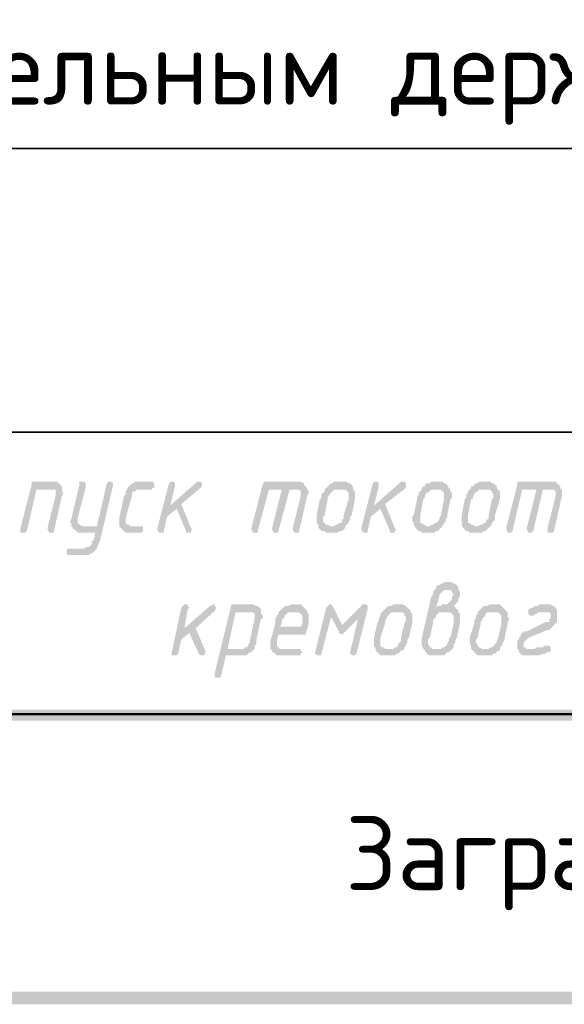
# Model space of a CAD drawing. Header units: millimetres. Extents: x 1114507 to 93926427, y 174473 to 817039.
# Tile 407 of 483: x 2104636 to 2106085, y 767372 to 769989. Entities that reach past the tile are written whole.
import ezdxf

# ---------------------------------------------------------------- set-up
doc = ezdxf.new("R2010")
doc.units = ezdxf.units.MM
doc.layers.add('PDF11_Geometry', color=1, linetype='Continuous')
doc.layers.add('PDF11_Text', color=7, linetype='Continuous')
doc.styles.add('PDF ISOCPEUR', font='isocpeur.TTF')
doc.styles.add('Суннат', font='ariali.ttf', dxfattribs={"height": 250})

msp = doc.modelspace()

# ---------------------------------------------------------------- hatches: boundary and pattern name
at = {"layer": 'PDF11_Text'}
for points in [[(2104723.2, 768761), (2104676.6, 768761), (2104672.4, 768761), (2104668.1, 768761), (2104668.1, 768752.6), (2104638.5, 768638.2), (2104638.5, 768634), (2104638.5, 768634), (2104638.5, 768625.5), (2104642.7, 768625.5), (2104647, 768625.5), (2104647, 768625.5), (2104651.2, 768625.5), (2104655.4, 768629.8), (2104680.9, 768739.8), (2104719, 768739.8), (2104748.6, 768744.1), (2104748.6, 768748.3), (2104744.4, 768752.6), (2104744.4, 768752.6), (2104740.1, 768756.8), (2104735.9, 768761), (2104727.4, 768761)], [(2104748.6, 768744.1), (2104719, 768739.8), (2104719, 768739.8), (2104727.4, 768739.8), (2104731.7, 768739.8), (2104731.7, 768735.6), (2104731.7, 768731.4), (2104731.7, 768727.1), (2104731.7, 768722.9), (2104710.5, 768638.2), (2104710.5, 768634), (2104710.5, 768634), (2104714.7, 768625.5), (2104714.7, 768625.5), (2104719, 768625.5), (2104723.2, 768625.5), (2104727.4, 768625.5), (2104727.4, 768629.8), (2104748.6, 768722.9), (2104748.6, 768722.9), (2104752.8, 768731.4), (2104752.8, 768731.4), (2104748.6, 768735.6)], [(2104875.6, 768761), (2104875.6, 768761), (2104871.4, 768761), (2104867.2, 768752.6), (2104841.8, 768642.5), (2104803.6, 768642.5), (2104774, 768642.5), (2104778.2, 768638.2), (2104778.2, 768634), (2104782.5, 768634), (2104786.7, 768629.8), (2104790.9, 768625.5), (2104795.2, 768625.5), (2104799.4, 768625.5), (2104837.5, 768625.5), (2104833.3, 768604.3), (2104829.1, 768604.3), (2104829.1, 768595.9), (2104824.8, 768591.6), (2104824.8, 768591.6), (2104820.6, 768587.4), (2104812.1, 768587.4), (2104807.9, 768583.2), (2104769.8, 768583.2), (2104765.5, 768583.2), (2104761.3, 768578.9), (2104761.3, 768574.7), (2104761.3, 768570.5), (2104765.5, 768566.2), (2104769.8, 768566.2), (2104803.6, 768566.2), (2104803.6, 768566.2), (2104812.1, 768566.2), (2104816.4, 768566.2), (2104820.6, 768566.2), (2104824.8, 768570.5), (2104829.1, 768570.5), (2104833.3, 768574.7), (2104837.5, 768578.9), (2104841.8, 768583.2), (2104841.8, 768587.4), (2104846, 768591.6), (2104846, 768595.9), (2104850.2, 768604.3), (2104884.1, 768748.3), (2104884.1, 768752.6), (2104884.1, 768756.8), (2104879.9, 768761)], [(2104803.6, 768761), (2104799.4, 768761), (2104795.2, 768761), (2104795.2, 768752.6), (2104774, 768663.6), (2104774, 768663.6), (2104769.8, 768655.2), (2104769.8, 768655.2), (2104774, 768646.7), (2104774, 768642.5), (2104803.6, 768642.5), (2104803.6, 768642.5), (2104795.2, 768646.7), (2104795.2, 768646.7), (2104790.9, 768650.9), (2104790.9, 768655.2), (2104790.9, 768659.4), (2104790.9, 768663.6), (2104812.1, 768748.3), (2104812.1, 768752.6), (2104812.1, 768756.8), (2104807.9, 768761)], [(2104985.7, 768761), (2104960.3, 768761), (2104956.1, 768761), (2104947.6, 768761), (2104943.4, 768761), (2104939.2, 768756.8), (2104934.9, 768756.8), (2104930.7, 768752.6), (2104926.4, 768748.3), (2104922.2, 768744.1), (2104922.2, 768739.8), (2104918, 768735.6), (2104918, 768727.1), (2104913.7, 768722.9), (2104901, 768663.6), (2104901, 768663.6), (2104901, 768655.2), (2104901, 768655.2), (2104901, 768646.7), (2104901, 768642.5), (2104905.3, 768638.2), (2104909.5, 768634), (2104909.5, 768634), (2104913.7, 768629.8), (2104918, 768625.5), (2104922.2, 768625.5), (2104926.4, 768625.5), (2104956.1, 768625.5), (2104960.3, 768625.5), (2104964.6, 768629.8), (2104964.6, 768634), (2104964.6, 768638.2), (2104964.6, 768642.5), (2104956.1, 768642.5), (2104930.7, 768642.5), (2104930.7, 768642.5), (2104926.4, 768646.7), (2104922.2, 768646.7), (2104918, 768650.9), (2104918, 768655.2), (2104918, 768659.4), (2104918, 768663.6), (2104934.9, 768722.9), (2104934.9, 768722.9), (2104934.9, 768731.4), (2104939.2, 768735.6), (2104943.4, 768735.6), (2104947.6, 768739.8), (2104951.9, 768739.8), (2104956.1, 768739.8), (2104985.7, 768739.8), (2104990, 768744.1), (2104994.2, 768744.1), (2104994.2, 768752.6), (2104994.2, 768756.8), (2104990, 768761)], [(2105040.8, 768761), (2105040.8, 768761), (2105036.5, 768761), (2105032.3, 768752.6), (2105002.7, 768638.2), (2105002.7, 768634), (2105002.7, 768634), (2105006.9, 768625.5), (2105006.9, 768625.5), (2105011.1, 768625.5), (2105015.4, 768625.5), (2105019.6, 768625.5), (2105019.6, 768629.8), (2105028.1, 768667.9), (2105053.5, 768689), (2105036.5, 768697.5), (2105049.2, 768748.3), (2105049.2, 768752.6), (2105049.2, 768756.8), (2105045, 768761)], [(2105112.8, 768761), (2105112.8, 768761), (2105108.5, 768761), (2105036.5, 768697.5), (2105053.5, 768689), (2105078.9, 768629.8), (2105078.9, 768625.5), (2105087.4, 768625.5), (2105087.4, 768625.5), (2105091.6, 768625.5), (2105091.6, 768629.8), (2105095.8, 768634), (2105091.6, 768638.2), (2105066.2, 768701.7), (2105117, 768744.1), (2105121.2, 768748.3), (2105121.2, 768752.6), (2105121.2, 768752.6), (2105121.2, 768756.8), (2105117, 768761)], [(2105375.3, 768761), (2105290.6, 768761), (2105290.6, 768761), (2105286.4, 768761), (2105282.1, 768752.6), (2105252.5, 768638.2), (2105252.5, 768634), (2105252.5, 768634), (2105256.7, 768625.5), (2105256.7, 768625.5), (2105261, 768625.5), (2105265.2, 768625.5), (2105269.4, 768625.5), (2105269.4, 768629.8), (2105299.1, 768739.8), (2105332.9, 768739.8), (2105400.7, 768744.1), (2105396.5, 768748.3), (2105392.2, 768752.6), (2105392.2, 768756.8), (2105383.8, 768761), (2105379.5, 768761)], [(2105400.7, 768744.1), (2105333, 768739.8), (2105371.1, 768739.8), (2105371.1, 768739.8), (2105379.5, 768739.8), (2105379.5, 768739.8), (2105383.8, 768735.6), (2105383.8, 768731.4), (2105383.8, 768727.1), (2105383.8, 768722.9), (2105362.6, 768638.2), (2105362.6, 768634), (2105362.6, 768634), (2105366.8, 768625.5), (2105366.8, 768625.5), (2105371.1, 768625.5), (2105375.3, 768625.5), (2105379.5, 768625.5), (2105379.5, 768629.8), (2105400.7, 768722.9), (2105400.7, 768722.9), (2105404.9, 768731.4), (2105404.9, 768735.6), (2105400.7, 768739.8)], [(2105451.5, 768744.1), (2105447.3, 768739.8), (2105447.3, 768735.6), (2105443, 768731.4), (2105438.8, 768727.1), (2105438.8, 768718.7), (2105434.6, 768714.4), (2105426.1, 768672.1), (2105426.1, 768667.9), (2105426.1, 768663.6), (2105426.1, 768663.6), (2105426.1, 768655.2), (2105426.1, 768650.9), (2105430.3, 768646.7), (2105430.3, 768638.2), (2105434.6, 768634), (2105434.6, 768634), (2105438.8, 768629.8), (2105447.3, 768629.8), (2105451.5, 768625.5), (2105455.7, 768625.5), (2105460, 768625.5), (2105464.2, 768625.5), (2105472.7, 768625.5), (2105476.9, 768625.5), (2105481.2, 768625.5), (2105489.6, 768629.8), (2105493.9, 768629.8), (2105498.1, 768634), (2105502.3, 768638.2), (2105502.3, 768642.5), (2105464.2, 768642.5), (2105464.2, 768642.5), (2105455.7, 768646.7), (2105451.5, 768646.7), (2105447.3, 768650.9), (2105447.3, 768650.9), (2105443, 768655.2), (2105443, 768663.6), (2105443, 768667.9), (2105447.3, 768672.1), (2105455.7, 768714.4), (2105455.7, 768714.4), (2105455.7, 768718.7), (2105460, 768727.1), (2105464.2, 768731.4), (2105464.2, 768731.4), (2105468.4, 768735.6), (2105472.7, 768739.8), (2105476.9, 768739.8), (2105485.4, 768739.8), (2105489.6, 768739.8)], [(2105493.9, 768761), (2105489.6, 768761), (2105485.4, 768761), (2105481.2, 768761), (2105472.7, 768761), (2105468.4, 768756.8), (2105464.2, 768756.8), (2105460, 768752.6), (2105455.7, 768748.3), (2105455.7, 768748.3), (2105451.5, 768744.1), (2105489.6, 768739.8), (2105489.6, 768739.8), (2105498.1, 768739.8), (2105502.3, 768739.8), (2105506.6, 768735.6), (2105510.8, 768731.4), (2105510.8, 768727.1), (2105510.8, 768722.9), (2105510.8, 768718.7), (2105510.8, 768714.4), (2105498.1, 768672.1), (2105498.1, 768672.1), (2105498.1, 768663.6), (2105493.9, 768659.4), (2105493.9, 768655.2), (2105489.6, 768650.9), (2105485.4, 768650.9), (2105481.2, 768646.7), (2105476.9, 768646.7), (2105472.7, 768642.5), (2105464.2, 768642.5), (2105502.3, 768642.5), (2105506.6, 768646.7), (2105506.6, 768646.7), (2105510.8, 768650.9), (2105510.8, 768655.2), (2105515, 768659.4), (2105515, 768667.9), (2105519.3, 768672.1), (2105527.7, 768714.4), (2105527.7, 768718.7), (2105527.7, 768722.9), (2105527.7, 768722.9), (2105527.7, 768731.4), (2105527.7, 768735.6), (2105523.5, 768739.8), (2105523.5, 768744.1), (2105519.3, 768752.6), (2105519.3, 768752.6), (2105515, 768756.8), (2105510.8, 768756.8), (2105506.6, 768761), (2105498.1, 768761)], [(2105582.8, 768761), (2105582.8, 768761), (2105578.5, 768761), (2105574.3, 768752.6), (2105544.7, 768638.2), (2105544.7, 768634), (2105544.7, 768634), (2105548.9, 768625.5), (2105548.9, 768625.5), (2105553.1, 768625.5), (2105557.4, 768625.5), (2105561.6, 768625.5), (2105561.6, 768629.8), (2105570.1, 768667.9), (2105595.5, 768689), (2105578.5, 768697.5), (2105591.2, 768748.3), (2105591.2, 768752.6), (2105591.2, 768756.8), (2105587, 768761)], [(2105654.8, 768761), (2105654.8, 768761), (2105650.5, 768761), (2105578.5, 768697.5), (2105595.5, 768689), (2105620.9, 768629.8), (2105620.9, 768625.5), (2105629.4, 768625.5), (2105629.4, 768625.5), (2105633.6, 768625.5), (2105633.6, 768629.8), (2105637.8, 768634), (2105633.6, 768638.2), (2105608.2, 768701.7), (2105663.2, 768744.1), (2105663.2, 768748.3), (2105663.2, 768752.6), (2105663.2, 768752.6), (2105663.2, 768756.8), (2105659, 768761)], [(2105705.6, 768744.1), (2105705.6, 768739.8), (2105701.3, 768735.6), (2105697.1, 768731.4), (2105697.1, 768727.1), (2105692.9, 768718.7), (2105692.9, 768714.4), (2105684.4, 768672.1), (2105680.2, 768667.9), (2105680.2, 768663.6), (2105680.2, 768663.6), (2105680.2, 768655.2), (2105684.4, 768650.9), (2105684.4, 768646.7), (2105688.6, 768638.2), (2105692.9, 768634), (2105692.9, 768634), (2105697.1, 768629.8), (2105701.3, 768629.8), (2105705.6, 768625.5), (2105709.8, 768625.5), (2105718.3, 768625.5), (2105722.5, 768625.5), (2105726.7, 768625.5), (2105735.2, 768625.5), (2105739.4, 768625.5), (2105743.7, 768629.8), (2105747.9, 768629.8), (2105752.2, 768634), (2105756.4, 768638.2), (2105760.6, 768642.5), (2105722.5, 768642.5), (2105718.3, 768642.5), (2105714, 768646.7), (2105709.8, 768646.7), (2105705.6, 768650.9), (2105701.3, 768650.9), (2105701.3, 768655.2), (2105701.3, 768663.6), (2105701.3, 768667.9), (2105701.3, 768672.1), (2105709.8, 768714.4), (2105709.8, 768714.4), (2105714, 768718.7), (2105714, 768727.1), (2105718.3, 768731.4), (2105722.5, 768731.4), (2105726.7, 768735.6), (2105731, 768739.8), (2105735.2, 768739.8), (2105739.4, 768739.8), (2105743.7, 768739.8)], [(2105747.9, 768761), (2105747.9, 768761), (2105739.5, 768761), (2105735.2, 768761), (2105731, 768761), (2105726.7, 768756.8), (2105718.3, 768756.8), (2105714, 768752.6), (2105714, 768748.3), (2105709.8, 768748.3), (2105705.6, 768744.1), (2105743.7, 768739.8), (2105747.9, 768739.8), (2105752.2, 768739.8), (2105756.4, 768739.8), (2105760.6, 768735.6), (2105764.9, 768731.4), (2105764.9, 768727.1), (2105764.9, 768722.9), (2105764.9, 768718.7), (2105764.9, 768714.4), (2105756.4, 768672.1), (2105756.4, 768672.1), (2105752.2, 768663.6), (2105752.2, 768659.4), (2105747.9, 768655.2), (2105743.7, 768650.9), (2105739.5, 768650.9), (2105735.2, 768646.7), (2105731, 768646.7), (2105726.7, 768642.5), (2105722.5, 768642.5), (2105760.6, 768642.5), (2105760.6, 768646.7), (2105764.9, 768646.7), (2105764.9, 768650.9), (2105769.1, 768655.2), (2105769.1, 768659.4), (2105773.3, 768667.9), (2105773.3, 768672.1), (2105781.8, 768714.4), (2105786, 768718.7), (2105786, 768722.9), (2105786, 768722.9), (2105786, 768731.4), (2105781.8, 768735.6), (2105781.8, 768739.8), (2105777.6, 768744.1), (2105773.3, 768752.6), (2105773.3, 768752.6), (2105769.1, 768756.8), (2105764.9, 768756.8), (2105760.6, 768761), (2105756.4, 768761)], [(2105836.8, 768744.1), (2105832.6, 768739.8), (2105828.4, 768735.6), (2105828.4, 768731.4), (2105824.1, 768727.1), (2105824.1, 768718.7), (2105819.9, 768714.4), (2105811.4, 768672.1), (2105811.4, 768667.9), (2105811.4, 768663.6), (2105811.4, 768663.6), (2105811.4, 768655.2), (2105811.4, 768650.9), (2105811.4, 768646.7), (2105815.7, 768638.2), (2105819.9, 768634), (2105819.9, 768634), (2105824.1, 768629.8), (2105828.4, 768629.8), (2105832.6, 768625.5), (2105841.1, 768625.5), (2105845.3, 768625.5), (2105849.5, 768625.5), (2105853.8, 768625.5), (2105862.2, 768625.5), (2105866.5, 768625.5), (2105870.7, 768629.8), (2105875, 768629.8), (2105879.2, 768634), (2105883.4, 768638.2), (2105887.7, 768642.5), (2105849.5, 768642.5), (2105845.3, 768642.5), (2105841.1, 768646.7), (2105836.8, 768646.7), (2105832.6, 768650.9), (2105828.4, 768650.9), (2105828.4, 768655.2), (2105828.4, 768663.6), (2105828.4, 768667.9), (2105828.4, 768672.1), (2105836.8, 768714.4), (2105841.1, 768714.4), (2105841.1, 768718.7), (2105845.3, 768727.1), (2105845.3, 768731.4), (2105849.5, 768731.4), (2105853.8, 768735.6), (2105858, 768739.8), (2105862.2, 768739.8), (2105866.5, 768739.8), (2105875, 768739.8)], [(2105879.2, 768761), (2105875, 768761), (2105870.7, 768761), (2105862.2, 768761), (2105858, 768761), (2105853.8, 768756.8), (2105849.5, 768756.8), (2105845.3, 768752.6), (2105841.1, 768748.3), (2105836.8, 768748.3), (2105836.8, 768744.1), (2105875, 768739.8), (2105875, 768739.8), (2105879.2, 768739.8), (2105887.7, 768739.8), (2105891.9, 768735.6), (2105891.9, 768731.4), (2105896.1, 768727.1), (2105896.1, 768722.9), (2105896.1, 768718.7), (2105891.9, 768714.4), (2105883.4, 768672.1), (2105883.4, 768672.1), (2105883.4, 768663.6), (2105879.2, 768659.4), (2105875, 768655.2), (2105875, 768650.9), (2105870.7, 768650.9), (2105866.5, 768646.7), (2105862.2, 768646.7), (2105853.8, 768642.5), (2105849.5, 768642.5), (2105887.7, 768642.5), (2105891.9, 768646.7), (2105891.9, 768646.7), (2105891.9, 768650.9), (2105896.1, 768655.2), (2105900.4, 768659.4), (2105900.4, 768667.9), (2105900.4, 768672.1), (2105913.1, 768714.4), (2105913.1, 768718.7), (2105913.1, 768722.9), (2105913.1, 768722.9), (2105913.1, 768731.4), (2105913.1, 768735.6), (2105908.8, 768739.8), (2105904.6, 768744.1), (2105904.6, 768752.6), (2105900.4, 768752.6), (2105896.1, 768756.8), (2105891.9, 768756.8), (2105887.7, 768761), (2105883.4, 768761)], [(2106052.8, 768761), (2105968.1, 768761), (2105963.9, 768761), (2105959.6, 768761), (2105959.6, 768752.6), (2105930, 768638.2), (2105930, 768634), (2105930, 768634), (2105934.2, 768625.5), (2105934.2, 768625.5), (2105938.5, 768625.5), (2105938.5, 768625.5), (2105942.7, 768625.5), (2105946.9, 768629.8), (2105972.3, 768739.8), (2106010.5, 768739.8), (2106074, 768744.1), (2106074, 768748.3), (2106069.7, 768752.6), (2106065.5, 768756.8), (2106061.3, 768761), (2106057, 768761)], [(2106074, 768744.1), (2106010.4, 768739.8), (2106048.6, 768739.8), (2106048.6, 768739.8), (2106052.8, 768739.8), (2106057, 768739.8), (2106061.3, 768735.6), (2106061.3, 768731.4), (2106061.3, 768727.1), (2106061.3, 768722.9), (2106040.1, 768638.2), (2106040.1, 768634), (2106040.1, 768634), (2106040.1, 768625.5), (2106044.3, 768625.5), (2106048.6, 768625.5), (2106048.6, 768625.5), (2106052.8, 768625.5), (2106057, 768629.8), (2106078.2, 768722.9), (2106078.2, 768722.9), (2106078.2, 768731.4), (2106078.2, 768735.6), (2106078.2, 768739.8)], [(2105332.9, 768739.8), (2105307.5, 768638.2), (2105307.5, 768634), (2105307.5, 768634), (2105311.8, 768625.5), (2105311.8, 768625.5), (2105316, 768625.5), (2105320.2, 768625.5), (2105324.5, 768625.5), (2105324.5, 768629.8), (2105354.1, 768739.8), (2105371.1, 768739.8)], [(2106010.4, 768739.8), (2105985, 768638.2), (2105985, 768634), (2105985, 768634), (2105989.3, 768625.5), (2105989.3, 768625.5), (2105993.5, 768625.5), (2105993.5, 768625.5), (2105997.7, 768625.5), (2106002, 768629.8), (2106027.4, 768739.8), (2106048.6, 768739.8)], [(2105777.6, 768494.3), (2105773.3, 768494.3), (2105764.9, 768494.3), (2105760.6, 768490), (2105756.4, 768490), (2105752.2, 768485.8), (2105747.9, 768485.8), (2105743.7, 768481.6), (2105743.7, 768477.3), (2105739.5, 768473.1), (2105735.2, 768468.8), (2105735.2, 768460.4), (2105731, 768456.1), (2105705.6, 768346.1), (2105705.6, 768341.8), (2105705.6, 768337.6), (2105705.6, 768333.3), (2105705.6, 768329.1), (2105705.6, 768324.9), (2105709.8, 768316.4), (2105714, 768312.2), (2105714, 768307.9), (2105718.3, 768307.9), (2105718.3, 768303.7), (2105726.7, 768299.5), (2105731, 768299.5), (2105735.2, 768299.5), (2105739.5, 768299.5), (2105743.7, 768299.5), (2105747.9, 768299.5), (2105756.4, 768299.5), (2105760.6, 768299.5), (2105764.9, 768299.5), (2105769.1, 768303.7), (2105773.3, 768307.9), (2105777.6, 768307.9), (2105781.8, 768312.2), (2105781.8, 768312.2), (2105743.7, 768316.4), (2105743.7, 768316.4), (2105735.2, 768316.4), (2105731, 768320.6), (2105726.7, 768320.6), (2105726.7, 768324.9), (2105722.5, 768329.1), (2105722.5, 768333.3), (2105722.5, 768341.8), (2105726.7, 768346.1), (2105735.2, 768384.2), (2105735.2, 768388.4), (2105735.2, 768392.6), (2105739.5, 768396.9), (2105743.7, 768401.1), (2105743.7, 768405.3), (2105747.9, 768409.6), (2105752.2, 768413.8), (2105756.4, 768413.8), (2105764.9, 768413.8), (2105769.1, 768413.8), (2105803, 768418), (2105798.7, 768422.3), (2105794.5, 768426.5), (2105743.7, 768426.5), (2105752.2, 768456.1), (2105752.2, 768456.1), (2105752.2, 768460.4), (2105756.4, 768464.6), (2105760.6, 768468.8), (2105764.9, 768473.1), (2105769.1, 768473.1), (2105773.3, 768473.1), (2105803, 768473.1), (2105803, 768481.6), (2105798.7, 768485.8), (2105798.7, 768485.8), (2105794.5, 768490), (2105790.3, 768490), (2105786, 768494.3)], [(2105803, 768473.1), (2105773.3, 768473.1), (2105773.3, 768473.1), (2105781.8, 768473.1), (2105786, 768468.8), (2105786, 768468.8), (2105790.3, 768460.4), (2105790.3, 768460.4), (2105786, 768456.1), (2105786, 768447.7), (2105781.8, 768443.4), (2105781.8, 768443.4), (2105777.6, 768439.2), (2105773.3, 768435), (2105769.1, 768435), (2105764.9, 768435), (2105760.6, 768435), (2105756.4, 768430.7), (2105747.9, 768430.7), (2105743.7, 768426.5), (2105794.5, 768426.5), (2105790.3, 768430.7), (2105790.3, 768430.7), (2105794.5, 768435), (2105798.7, 768439.2), (2105803, 768443.4), (2105803, 768443.4), (2105803, 768451.9), (2105807.2, 768456.1), (2105807.2, 768460.4), (2105807.2, 768464.6), (2105807.2, 768468.8)], [(2105074.7, 768435), (2105074.7, 768435), (2105070.4, 768430.7), (2105066.2, 768426.5), (2105040.8, 768307.9), (2105040.8, 768307.9), (2105040.8, 768303.7), (2105040.8, 768299.5), (2105045, 768299.5), (2105049.2, 768299.5), (2105049.2, 768299.5), (2105053.5, 768299.5), (2105057.7, 768303.7), (2105066.2, 768341.8), (2105087.4, 768358.8), (2105074.7, 768371.5), (2105083.1, 768422.3), (2105087.4, 768426.5), (2105083.1, 768430.7), (2105083.1, 768435)], [(2105150.9, 768435), (2105150.9, 768435), (2105142.4, 768430.7), (2105074.7, 768371.5), (2105087.4, 768358.8), (2105112.8, 768303.7), (2105117, 768299.5), (2105121.2, 768299.5), (2105121.2, 768299.5), (2105125.5, 768299.5), (2105129.7, 768303.7), (2105129.7, 768307.9), (2105129.7, 768312.2), (2105104.3, 768371.5), (2105155.1, 768418), (2105155.1, 768418), (2105159.3, 768426.5), (2105159.3, 768426.5), (2105155.1, 768430.7), (2105155.1, 768435)], [(2105252.5, 768435), (2105205.9, 768435), (2105201.7, 768435), (2105197.4, 768430.7), (2105197.4, 768426.5), (2105155.1, 768252.9), (2105155.1, 768248.7), (2105155.1, 768248.7), (2105155.1, 768240.2), (2105155.1, 768240.2), (2105163.6, 768240.2), (2105163.6, 768240.2), (2105167.8, 768240.2), (2105172, 768244.4), (2105184.7, 768299.5), (2105218.6, 768299.5), (2105227.1, 768299.5), (2105231.3, 768299.5), (2105235.6, 768299.5), (2105239.8, 768299.5), (2105244, 768303.7), (2105248.3, 768307.9), (2105252.5, 768307.9), (2105256.7, 768312.2), (2105189, 768316.4), (2105210.2, 768413.8), (2105248.3, 768413.8), (2105277.9, 768413.8), (2105277.9, 768422.3), (2105273.7, 768426.5), (2105273.7, 768426.5), (2105269.4, 768430.7), (2105265.2, 768430.7), (2105256.7, 768435)], [(2105371.1, 768435), (2105366.8, 768435), (2105362.6, 768435), (2105358.4, 768435), (2105349.9, 768430.7), (2105345.7, 768430.7), (2105341.4, 768430.7), (2105337.2, 768426.5), (2105333, 768422.3), (2105333, 768422.3), (2105328.7, 768418), (2105366.8, 768413.8), (2105371.1, 768413.8), (2105375.3, 768413.8), (2105379.5, 768413.8), (2105383.8, 768409.6), (2105388, 768405.3), (2105388, 768401.1), (2105388, 768396.9), (2105388, 768392.6), (2105388, 768384.2), (2105383.8, 768375.7), (2105328.7, 768375.7), (2105396.5, 768354.5), (2105404.9, 768384.2), (2105404.9, 768388.4), (2105404.9, 768396.9), (2105404.9, 768396.9), (2105404.9, 768401.1), (2105404.9, 768409.6), (2105400.7, 768413.8), (2105400.7, 768418), (2105396.5, 768422.3), (2105396.5, 768422.3), (2105392.2, 768426.5), (2105388, 768430.7), (2105383.8, 768435), (2105375.3, 768435)], [(2105460, 768435), (2105460, 768435), (2105455.7, 768430.7), (2105451.5, 768426.5), (2105464.2, 768401.1), (2105485.4, 768363), (2105493.9, 768379.9), (2105468.5, 768430.7), (2105464.2, 768435)], [(2105553.1, 768435), (2105548.9, 768435), (2105544.7, 768430.7), (2105493.9, 768379.9), (2105485.4, 768363), (2105485.4, 768358.8), (2105493.9, 768354.5), (2105493.9, 768354.5), (2105498.1, 768358.8), (2105536.2, 768396.9), (2105561.6, 768422.3), (2105561.6, 768426.5), (2105561.6, 768430.7), (2105557.4, 768435)], [(2105646.3, 768435), (2105642.1, 768435), (2105637.8, 768435), (2105629.4, 768435), (2105625.1, 768430.7), (2105620.9, 768430.7), (2105616.7, 768430.7), (2105612.4, 768426.5), (2105608.2, 768422.3), (2105608.2, 768422.3), (2105603.9, 768418), (2105642.1, 768413.8), (2105642.1, 768413.8), (2105650.5, 768413.8), (2105654.8, 768413.8), (2105659, 768409.6), (2105659, 768405.3), (2105663.2, 768401.1), (2105663.2, 768396.9), (2105663.2, 768392.6), (2105659, 768384.2), (2105650.5, 768346.1), (2105650.5, 768346.1), (2105650.5, 768337.6), (2105646.3, 768333.3), (2105642.1, 768329.1), (2105642.1, 768324.9), (2105637.8, 768320.6), (2105633.6, 768320.6), (2105629.4, 768316.4), (2105620.9, 768316.4), (2105616.7, 768316.4), (2105654.8, 768312.2), (2105659, 768316.4), (2105659, 768320.6), (2105663.2, 768324.9), (2105663.2, 768329.1), (2105667.5, 768333.3), (2105667.5, 768341.8), (2105671.7, 768346.1), (2105680.2, 768384.2), (2105680.2, 768388.4), (2105680.2, 768396.9), (2105680.2, 768396.9), (2105680.2, 768401.1), (2105680.2, 768409.6), (2105675.9, 768413.8), (2105675.9, 768418), (2105671.7, 768422.3), (2105671.7, 768422.3), (2105667.5, 768426.5), (2105663.2, 768430.7), (2105654.8, 768435), (2105650.5, 768435)], [(2105900.4, 768435), (2105900.4, 768435), (2105891.9, 768435), (2105887.7, 768435), (2105879.2, 768430.7), (2105875, 768430.7), (2105870.7, 768430.7), (2105866.5, 768426.5), (2105862.2, 768422.3), (2105862.2, 768422.3), (2105858, 768418), (2105896.1, 768413.8), (2105900.4, 768413.8), (2105904.6, 768413.8), (2105908.8, 768413.8), (2105913.1, 768409.6), (2105917.3, 768405.3), (2105917.3, 768401.1), (2105917.3, 768396.9), (2105917.3, 768392.6), (2105917.3, 768384.2), (2105908.8, 768346.1), (2105908.8, 768346.1), (2105904.6, 768337.6), (2105904.6, 768333.3), (2105900.4, 768329.1), (2105896.1, 768324.9), (2105891.9, 768320.6), (2105887.7, 768320.6), (2105883.4, 768316.4), (2105879.2, 768316.4), (2105875, 768316.4), (2105913.1, 768312.2), (2105913.1, 768316.4), (2105913.1, 768320.6), (2105917.3, 768324.9), (2105921.5, 768329.1), (2105921.5, 768333.3), (2105925.8, 768341.8), (2105925.8, 768346.1), (2105934.2, 768384.2), (2105934.2, 768388.4), (2105938.5, 768396.9), (2105938.5, 768396.9), (2105934.2, 768401.1), (2105934.2, 768409.6), (2105934.2, 768413.8), (2105930, 768418), (2105925.8, 768422.3), (2105925.8, 768422.3), (2105921.5, 768426.5), (2105917.3, 768430.7), (2105913.1, 768435), (2105908.8, 768435)], [(2106044.3, 768435), (2106040.1, 768435), (2106031.6, 768435), (2106027.4, 768435), (2106018.9, 768435), (2106014.7, 768430.7), (2106010.4, 768430.7), (2106006.2, 768430.7), (2106002, 768426.5), (2105997.7, 768426.5), (2105993.5, 768422.3), (2105989.3, 768422.3), (2105989.3, 768413.8), (2106040.1, 768413.8), (2106040.1, 768413.8), (2106044.3, 768413.8), (2106048.6, 768409.6), (2106048.6, 768405.3), (2106048.6, 768405.3), (2106048.6, 768401.1), (2106044.3, 768392.6), (2106044.3, 768388.4), (2106035.9, 768388.4), (2105985, 768363), (2105985, 768363), (2105976.6, 768363), (2105972.3, 768358.8), (2105968.1, 768354.5), (2105968.1, 768350.3), (2105963.9, 768346.1), (2105963.9, 768341.8), (2105959.6, 768337.6), (2105959.6, 768329.1), (2105959.6, 768324.9), (2105959.6, 768320.6), (2105959.6, 768316.4), (2105989.3, 768316.4), (2105985, 768316.4), (2105980.8, 768320.6), (2105976.6, 768320.6), (2105976.6, 768329.1), (2105976.6, 768329.1), (2105976.6, 768333.3), (2105980.8, 768337.6), (2105985, 768341.8), (2105989.3, 768346.1), (2106040.1, 768367.2), (2106044.3, 768367.2), (2106048.6, 768371.5), (2106052.8, 768375.7), (2106057, 768379.9), (2106057, 768379.9), (2106061.3, 768384.2), (2106065.5, 768388.4), (2106065.5, 768396.9), (2106065.5, 768401.1), (2106065.5, 768405.3), (2106065.5, 768409.6), (2106065.5, 768413.8), (2106065.5, 768418), (2106061.3, 768426.5), (2106057, 768430.7), (2106052.8, 768430.7), (2106048.6, 768435)], [(2105277.9, 768413.8), (2105248.3, 768413.8), (2105248.3, 768413.8), (2105256.7, 768413.8), (2105261, 768409.6), (2105261, 768409.6), (2105261, 768401.1), (2105261, 768401.1), (2105261, 768396.9), (2105248.3, 768337.6), (2105248.3, 768333.3), (2105244, 768329.1), (2105244, 768324.9), (2105239.8, 768320.6), (2105235.6, 768320.6), (2105231.3, 768316.4), (2105222.9, 768316.4), (2105189, 768316.4), (2105256.7, 768312.2), (2105261, 768316.4), (2105261, 768324.9), (2105265.2, 768329.1), (2105265.2, 768337.6), (2105277.9, 768396.9), (2105282.1, 768396.9), (2105282.1, 768405.3), (2105282.1, 768405.3), (2105277.9, 768409.6)], [(2105328.7, 768418), (2105324.5, 768413.8), (2105324.5, 768409.6), (2105320.2, 768405.3), (2105316, 768396.9), (2105316, 768392.6), (2105316, 768384.2), (2105303.3, 768337.6), (2105303.3, 768333.3), (2105303.3, 768329.1), (2105303.3, 768329.1), (2105303.3, 768320.6), (2105303.3, 768316.4), (2105307.5, 768312.2), (2105307.5, 768307.9), (2105311.8, 768307.9), (2105316, 768303.7), (2105320.2, 768299.5), (2105324.5, 768299.5), (2105328.7, 768299.5), (2105375.3, 768299.5), (2105383.8, 768299.5), (2105383.8, 768303.7), (2105388, 768307.9), (2105383.8, 768312.2), (2105383.8, 768316.4), (2105375.3, 768316.4), (2105332.9, 768316.4), (2105332.9, 768316.4), (2105328.7, 768316.4), (2105324.5, 768320.6), (2105320.2, 768324.9), (2105320.2, 768329.1), (2105320.2, 768329.1), (2105320.2, 768337.6), (2105324.5, 768354.5), (2105396.5, 768354.5), (2105328.7, 768375.7), (2105332.9, 768384.2), (2105332.9, 768388.4), (2105332.9, 768392.6), (2105337.2, 768396.9), (2105341.4, 768401.1), (2105341.4, 768405.3), (2105345.7, 768409.6), (2105349.9, 768413.8), (2105354.1, 768413.8), (2105362.6, 768413.8), (2105366.8, 768413.8)], [(2105451.5, 768426.5), (2105421.9, 768307.9), (2105421.9, 768307.9), (2105421.9, 768303.7), (2105426.1, 768299.5), (2105426.1, 768299.5), (2105430.3, 768299.5), (2105434.6, 768299.5), (2105438.8, 768299.5), (2105438.8, 768303.7), (2105464.2, 768401.1)], [(2105561.6, 768422.3), (2105536.2, 768396.9), (2105515, 768307.9), (2105515, 768307.9), (2105515, 768303.7), (2105519.3, 768299.5), (2105519.3, 768299.5), (2105523.5, 768299.5), (2105523.5, 768299.5), (2105527.7, 768299.5), (2105532, 768303.7)], [(2105603.9, 768418), (2105599.7, 768413.8), (2105595.5, 768409.6), (2105595.5, 768405.3), (2105591.2, 768396.9), (2105591.2, 768392.6), (2105587, 768384.2), (2105578.5, 768346.1), (2105578.5, 768341.8), (2105578.5, 768337.6), (2105578.5, 768333.3), (2105578.5, 768329.1), (2105578.5, 768324.9), (2105582.8, 768316.4), (2105582.8, 768312.2), (2105587, 768307.9), (2105587, 768307.9), (2105591.2, 768303.7), (2105595.5, 768299.5), (2105599.7, 768299.5), (2105608.2, 768299.5), (2105612.4, 768299.5), (2105616.7, 768299.5), (2105625.1, 768299.5), (2105629.4, 768299.5), (2105633.6, 768299.5), (2105637.8, 768303.7), (2105642.1, 768303.7), (2105646.3, 768307.9), (2105650.5, 768312.2), (2105654.8, 768312.2), (2105616.7, 768316.4), (2105616.7, 768316.4), (2105608.2, 768316.4), (2105603.9, 768320.6), (2105599.7, 768320.6), (2105595.5, 768324.9), (2105595.5, 768329.1), (2105595.5, 768333.3), (2105595.5, 768341.8), (2105595.5, 768346.1), (2105608.2, 768384.2), (2105608.2, 768388.4), (2105608.2, 768392.6), (2105612.4, 768396.9), (2105612.4, 768401.1), (2105616.7, 768405.3), (2105620.9, 768409.6), (2105625.1, 768413.8), (2105629.4, 768413.8), (2105633.6, 768413.8), (2105642.1, 768413.8)], [(2105803, 768418), (2105769.1, 768413.8), (2105769.1, 768413.8), (2105777.6, 768413.8), (2105781.8, 768413.8), (2105786, 768409.6), (2105790.3, 768405.3), (2105790.3, 768401.1), (2105790.3, 768396.9), (2105790.3, 768392.6), (2105790.3, 768384.2), (2105781.8, 768346.1), (2105777.6, 768346.1), (2105777.6, 768337.6), (2105773.3, 768333.3), (2105773.3, 768329.1), (2105769.1, 768324.9), (2105764.9, 768320.6), (2105760.6, 768320.6), (2105756.4, 768316.4), (2105752.2, 768316.4), (2105743.7, 768316.4), (2105781.8, 768312.2), (2105786, 768316.4), (2105790.3, 768320.6), (2105790.3, 768329.1), (2105794.5, 768333.3), (2105794.5, 768337.6), (2105798.7, 768346.1), (2105807.2, 768384.2), (2105807.2, 768388.4), (2105807.2, 768396.9), (2105807.2, 768396.9), (2105807.2, 768405.3), (2105807.2, 768409.6), (2105803, 768413.8)], [(2105858, 768418), (2105853.8, 768413.8), (2105853.8, 768409.6), (2105849.5, 768405.3), (2105849.5, 768396.9), (2105845.3, 768392.6), (2105845.3, 768384.2), (2105832.6, 768346.1), (2105832.6, 768341.8), (2105832.6, 768337.6), (2105832.6, 768333.3), (2105832.6, 768329.1), (2105836.8, 768324.9), (2105836.8, 768316.4), (2105841.1, 768312.2), (2105845.3, 768307.9), (2105845.3, 768307.9), (2105849.5, 768303.7), (2105853.8, 768299.5), (2105858, 768299.5), (2105862.2, 768299.5), (2105866.5, 768299.5), (2105874.9, 768299.5), (2105879.2, 768299.5), (2105883.4, 768299.5), (2105891.9, 768299.5), (2105896.1, 768303.7), (2105900.4, 768303.7), (2105904.6, 768307.9), (2105908.8, 768312.2), (2105913.1, 768312.2), (2105874.9, 768316.4), (2105870.7, 768316.4), (2105866.5, 768316.4), (2105858, 768320.6), (2105858, 768320.6), (2105853.8, 768324.9), (2105853.8, 768329.1), (2105849.5, 768333.3), (2105849.5, 768341.8), (2105853.8, 768346.1), (2105862.2, 768384.2), (2105862.2, 768388.4), (2105866.5, 768392.6), (2105866.5, 768396.9), (2105870.7, 768401.1), (2105874.9, 768405.3), (2105874.9, 768409.6), (2105879.2, 768413.8), (2105887.7, 768413.8), (2105891.9, 768413.8), (2105896.1, 768413.8)], [(2105989.3, 768413.8), (2105989.3, 768413.8), (2105989.3, 768409.6), (2105993.5, 768405.3), (2105997.7, 768405.3), (2106002, 768405.3), (2106002, 768405.3), (2106006.2, 768409.6), (2106010.5, 768409.6), (2106014.7, 768413.8), (2106018.9, 768413.8), (2106027.4, 768413.8), (2106031.6, 768413.8), (2106040.1, 768413.8)], [(2106040.1, 768324.9), (2106035.9, 768324.9), (2106035.9, 768324.9), (2106031.6, 768324.9), (2106027.4, 768320.6), (2106018.9, 768320.6), (2106014.7, 768320.6), (2106010.4, 768320.6), (2106006.2, 768316.4), (2105997.7, 768316.4), (2105993.5, 768316.4), (2105989.3, 768316.4), (2105959.6, 768316.4), (2105963.9, 768312.2), (2105963.9, 768307.9), (2105968.1, 768303.7), (2105972.3, 768299.5), (2105976.6, 768299.5), (2105980.8, 768299.5), (2105985, 768299.5), (2105993.5, 768299.5), (2105997.7, 768299.5), (2106002, 768299.5), (2106010.4, 768299.5), (2106014.7, 768299.5), (2106018.9, 768299.5), (2106018.9, 768299.5), (2106027.4, 768303.7), (2106031.6, 768303.7), (2106035.9, 768303.7), (2106035.9, 768307.9), (2106044.3, 768307.9), (2106048.6, 768312.2), (2106048.6, 768316.4), (2106048.6, 768320.6), (2106044.3, 768324.9)]]:
    msp.add_hatch(color=256, dxfattribs=at).paths.add_polyline_path(points)

# ---------------------------------------------------------------- linework, layer by layer
at = {"layer": 'PDF11_Geometry', "color": 7, "lineweight": 35}
for points in [[(2100920.7, 769646), (2111743.8, 769646)], [(2100920.7, 768892.3), (2111743.8, 768892.3)]]:
    msp.add_lwpolyline(points, dxfattribs=at)
at = {"layer": 'PDF11_Geometry', "color": 7, "lineweight": 50}
msp.add_lwpolyline([(2100920.7, 768142.8), (2111743.8, 768142.8)], dxfattribs=at)
for points in [[(2100920.7, 768155.5), (2100920.7, 768125.9), (2111743.8, 768155.5)], [(2100920.7, 767406), (2100920.7, 767372.1), (2111743.8, 767406)]]:
    msp.add_solid(points, dxfattribs=at)
at = {"layer": 'PDF11_Geometry', "color": 7, "lineweight": 35}
for points in [[(2100920.7, 768125.9), (2111743.8, 768155.5), (2111743.8, 768125.9)], [(2100920.7, 767372.1), (2111743.8, 767406), (2111743.8, 767372.1)]]:
    msp.add_solid(points, dxfattribs=at)

# ---------------------------------------------------------------- texts
at = {"color": 0, "insert": (1658556.4, 769145.4), "char_height": 200, "width": 5434.652, "attachment_point": 1, "style": 'Суннат'}
msp.add_mtext('\\pi1694.65184;{\\fISOCPEUR|b0|i0|c204|p34;\\LВвод от солнечных панелей к \\fISOCPEUR|b0|i0|c0|p34;\\P\\pi3194.65184;\\fISOCPEUR|b0|i0|c204|p34;инвертор с крыши }', dxfattribs=at)
at = {"layer": 'PDF11_Text', "insert": (2104034.1, 769709.6), "char_height": 196.501, "attachment_point": 7, "style": 'PDF ISOCPEUR'}
msp.add_mtext('кровельным держателем проволоки для плоской крыши', dxfattribs=at)
at = {"layer": 'PDF11_Text', "color": 1, "insert": (2105502.1, 767622.1), "char_height": 196.501, "attachment_point": 7, "style": 'PDF ISOCPEUR'}
msp.add_mtext('Заградительный огонь', dxfattribs=at)

doc.saveas('drawing.dxf')
